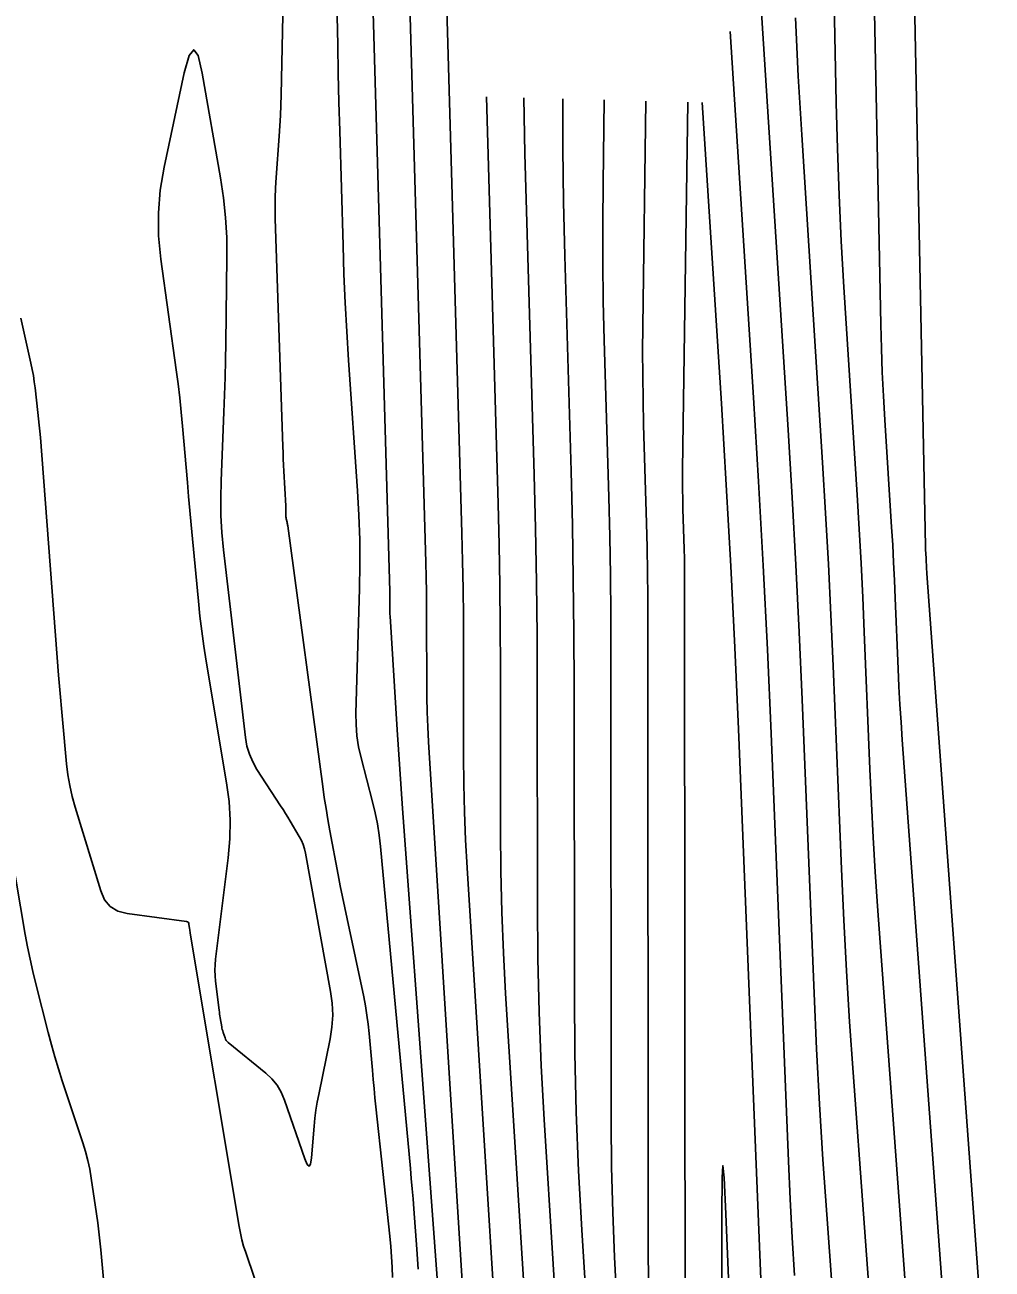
# Model space of a CAD drawing. Extents: x 1768942 to 1774819, y 723037 to 732099.
# Drawn here: x 1770861.8 to 1770908.5, y 724645.8 to 724705.9 of the extents above; entities that cross this region are included whole.
import ezdxf

# ---------------------------------------------------------------- set-up
doc = ezdxf.new("R2010")
doc.units = 0
doc.layers.add('R_Contours', color=7, linetype='Continuous')

msp = doc.modelspace()

# ---------------------------------------------------------------- linework, layer by layer
at = {"layer": 'R_Contours'}
for points in [[(1770908.55, 724636.144), (1770905.392, 724679.4), (1770905.389, 724679.456), (1770905.385, 724679.512), (1770905.382, 724679.568), (1770905.38, 724679.624), (1770905.371, 724679.848), (1770905.368, 724679.904), (1770905.365, 724679.96), (1770905.362, 724680.016), (1770905.359, 724680.072), (1770905.337, 724680.411), (1770905.333, 724680.487), (1770905.329, 724680.562), (1770905.327, 724680.637), (1770905.325, 724680.713), (1770904.355, 724728.766)], [(1770906.807, 724635.686), (1770904.204, 724671.356), (1770904.145, 724672.212), (1770904.093, 724673.069), (1770904.047, 724673.925), (1770904.009, 724674.782), (1770903.868, 724678.211), (1770903.831, 724679.068), (1770903.788, 724679.925), (1770903.741, 724680.782), (1770903.689, 724681.638), (1770903.359, 724686.827), (1770903.292, 724687.977), (1770903.238, 724689.128), (1770903.196, 724690.28), (1770903.167, 724691.432), (1770902.43, 724727.967)], [(1770878.027, 724727.264), (1770879.419, 724678.526), (1770879.421, 724678.426), (1770879.423, 724678.327), (1770879.424, 724678.228), (1770879.424, 724678.128), (1770879.425, 724677.731), (1770879.426, 724677.632), (1770879.428, 724677.533), (1770879.432, 724677.434), (1770879.437, 724677.335), (1770879.781, 724671.833), (1770879.842, 724670.883), (1770879.905, 724669.934), (1770879.971, 724668.984), (1770880.04, 724668.035), (1770882.329, 724637.025)], [(1770900.504, 724727.167), (1770901.009, 724702.151), (1770901.066, 724699.922), (1770901.147, 724697.694), (1770901.252, 724695.468), (1770901.381, 724693.242), (1770902.019, 724683.204), (1770902.12, 724681.547), (1770902.211, 724679.89), (1770902.293, 724678.232), (1770902.366, 724676.574), (1770902.638, 724669.94), (1770902.712, 724668.282), (1770902.8, 724666.625), (1770902.901, 724664.969), (1770903.015, 724663.313), (1770905.065, 724635.229)], [(1770880.01, 724720.375), (1770881.165, 724679.936), (1770881.183, 724679.212), (1770881.196, 724678.488), (1770881.205, 724677.765), (1770881.207, 724677.041), (1770881.209, 724674.145), (1770881.215, 724673.421), (1770881.232, 724672.698), (1770881.261, 724671.975), (1770881.3, 724671.252), (1770883.962, 724628.647)], [(1770881.994, 724713.486), (1770882.912, 724681.346), (1770882.946, 724679.998), (1770882.97, 724678.65), (1770882.985, 724677.301), (1770882.99, 724675.953), (1770882.994, 724670.558), (1770883.005, 724669.21), (1770883.037, 724667.862), (1770883.09, 724666.515), (1770883.164, 724665.169), (1770885.375, 724629.77)], [(1770897.091, 724711.33), (1770898.68, 724686.336), (1770898.878, 724683.078), (1770899.057, 724679.82), (1770899.218, 724676.561), (1770899.361, 724673.3), (1770899.944, 724659.081), (1770900.064, 724656.409), (1770900.206, 724653.738), (1770900.368, 724651.068), (1770900.552, 724648.4), (1770901.581, 724634.313)], [(1770879.558, 724645.361), (1770879.537, 724645.863), (1770879.507, 724646.363), (1770879.468, 724646.863), (1770879.419, 724647.363), (1770878.753, 724653.603), (1770878.706, 724654.047), (1770878.662, 724654.491), (1770878.62, 724654.936), (1770878.581, 724655.381), (1770878.426, 724657.16), (1770878.38, 724657.604), (1770878.321, 724658.046), (1770878.248, 724658.486), (1770878.162, 724658.924), (1770877.356, 724662.696), (1770877.244, 724663.227), (1770877.135, 724663.76), (1770877.03, 724664.292), (1770876.928, 724664.826), (1770876.528, 724666.961), (1770876.431, 724667.496), (1770876.342, 724668.031), (1770876.259, 724668.568), (1770876.183, 724669.105), (1770874.492, 724681.701), (1770874.486, 724681.744), (1770874.478, 724681.788), (1770874.469, 724681.831), (1770874.46, 724681.874), (1770874.418, 724682.046), (1770874.409, 724682.089), (1770874.403, 724682.132), (1770874.399, 724682.176), (1770874.398, 724682.22), (1770874.399, 724682.452), (1770874.399, 724682.505), (1770874.399, 724682.559), (1770874.397, 724682.612), (1770874.395, 724682.665), (1770874.305, 724684.342), (1770874.289, 724684.64), (1770874.276, 724684.937), (1770874.264, 724685.234), (1770874.253, 724685.532), (1770873.886, 724696.538), (1770873.876, 724697.038), (1770873.88, 724697.538), (1770873.897, 724698.038), (1770873.928, 724698.538), (1770874.079, 724700.535), (1770874.114, 724701.035), (1770874.141, 724701.535), (1770874.162, 724702.035), (1770874.176, 724702.536), (1770874.289, 724707.925)], [(1770876.882, 724706.351), (1770876.905, 724704.963), (1770876.934, 724703.576), (1770876.967, 724702.189), (1770877.004, 724700.803), (1770877.162, 724695.256), (1770877.209, 724693.869), (1770877.269, 724692.483), (1770877.344, 724691.098), (1770877.432, 724689.714), (1770877.866, 724683.397), (1770877.933, 724682.213), (1770877.971, 724681.029), (1770877.981, 724679.844), (1770877.961, 724678.658), (1770877.788, 724672.641), (1770877.791, 724672.094), (1770877.834, 724671.552), (1770877.915, 724671.015), (1770878.036, 724670.481), (1770878.595, 724668.358), (1770878.724, 724667.825), (1770878.83, 724667.288), (1770878.915, 724666.747), (1770878.976, 724666.202), (1770880.422, 724650.622), (1770880.466, 724650.136), (1770880.507, 724649.65), (1770880.547, 724649.163), (1770880.584, 724648.676), (1770880.728, 724646.729), (1770880.761, 724646.242), (1770880.79, 724645.755)], [(1770899.045, 724706.26), (1770899.179, 724703.436), (1770899.343, 724700.613), (1770900.35, 724684.77), (1770900.499, 724682.313), (1770900.634, 724679.855), (1770900.756, 724677.396), (1770900.864, 724674.937), (1770901.267, 724665.099), (1770901.377, 724662.64), (1770901.508, 724660.182), (1770901.657, 724657.725), (1770901.827, 724655.269), (1770903.323, 724634.771)], [(1770895.885, 724705.61), (1770897.01, 724687.902), (1770897.257, 724683.844), (1770897.48, 724679.785), (1770897.681, 724675.725), (1770897.859, 724671.663), (1770898.706, 724650.989), (1770898.789, 724649.14), (1770898.887, 724647.293), (1770899, 724645.446)], [(1770884.096, 724702.445), (1770884.658, 724682.757), (1770884.708, 724680.784), (1770884.744, 724678.811), (1770884.765, 724676.838), (1770884.773, 724674.865), (1770884.778, 724666.972), (1770884.795, 724664.999), (1770884.842, 724663.027), (1770884.919, 724661.056), (1770885.027, 724659.086), (1770886.788, 724630.893)], [(1770888.201, 724632.017), (1770886.89, 724653.003), (1770886.748, 724655.597), (1770886.646, 724658.192), (1770886.584, 724660.788), (1770886.563, 724663.385), (1770886.556, 724673.777), (1770886.546, 724676.375), (1770886.517, 724678.973), (1770886.47, 724681.57), (1770886.405, 724684.167), (1770885.961, 724699.707), (1770885.899, 724702.396)], [(1770889.614, 724633.14), (1770888.706, 724647.668), (1770888.551, 724650.511), (1770888.439, 724653.356), (1770888.371, 724656.203), (1770888.348, 724659.05), (1770888.339, 724673.925), (1770888.328, 724676.53), (1770888.299, 724679.134), (1770888.252, 724681.739), (1770888.187, 724684.343), (1770887.889, 724694.759), (1770887.829, 724697.363), (1770887.796, 724699.967), (1770887.791, 724702.345)], [(1770890.408, 724644.171), (1770890.289, 724646.345), (1770890.204, 724648.52), (1770890.152, 724650.695), (1770890.134, 724652.872), (1770890.12, 724675.502), (1770890.112, 724677.399), (1770890.091, 724679.296), (1770890.057, 724681.193), (1770890.01, 724683.089), (1770889.793, 724690.674), (1770889.749, 724692.57), (1770889.725, 724694.467), (1770889.721, 724696.363), (1770889.737, 724698.26), (1770889.793, 724702.291)], [(1770891.932, 724645.188), (1770891.92, 724646.694), (1770891.902, 724677.08), (1770891.897, 724678.269), (1770891.884, 724679.458), (1770891.862, 724680.646), (1770891.832, 724681.835), (1770891.696, 724686.589), (1770891.669, 724687.778), (1770891.654, 724688.966), (1770891.651, 724690.155), (1770891.661, 724691.344), (1770891.812, 724702.237)], [(1770893.706, 724640.516), (1770893.683, 724678.658), (1770893.681, 724679.138), (1770893.676, 724679.619), (1770893.667, 724680.1), (1770893.655, 724680.581), (1770893.6, 724682.504), (1770893.589, 724682.985), (1770893.583, 724683.466), (1770893.582, 724683.946), (1770893.586, 724684.427), (1770893.832, 724702.182)], [(1770894.534, 724702.163), (1770895.458, 724687.623), (1770895.697, 724683.687), (1770895.914, 724679.75), (1770896.108, 724675.812), (1770896.281, 724671.873), (1770897.468, 724642.897)], [(1770872.881, 724645.321), (1770872.457, 724646.558), (1770872.358, 724646.869), (1770872.271, 724647.183), (1770872.198, 724647.5), (1770872.138, 724647.821), (1770869.774, 724662.006), (1770869.765, 724662.061), (1770869.757, 724662.116), (1770869.749, 724662.171), (1770869.742, 724662.226), (1770869.715, 724662.446), (1770869.703, 724662.496), (1770869.678, 724662.533), (1770869.641, 724662.558), (1770869.592, 724662.572), (1770866.727, 724662.956), (1770866.275, 724663.074), (1770865.911, 724663.295), (1770865.634, 724663.619), (1770865.444, 724664.046), (1770864.209, 724668.102), (1770864.066, 724668.619), (1770863.949, 724669.141), (1770863.859, 724669.668), (1770863.795, 724670.2), (1770863.594, 724672.34), (1770863.545, 724672.875), (1770863.498, 724673.411), (1770863.453, 724673.946), (1770863.411, 724674.482), (1770862.527, 724685.973), (1770862.502, 724686.273), (1770862.475, 724686.574), (1770862.445, 724686.874), (1770862.412, 724687.173), (1770862.274, 724688.372), (1770862.235, 724688.671), (1770862.189, 724688.968), (1770862.135, 724689.265), (1770862.073, 724689.56), (1770861.587, 724691.737)], [(1770861.107, 724666.057), (1770861.801, 724661.944), (1770861.909, 724661.344), (1770862.029, 724660.747), (1770862.161, 724660.153), (1770862.305, 724659.56), (1770862.906, 724657.197), (1770863.061, 724656.608), (1770863.227, 724656.022), (1770863.404, 724655.439), (1770863.59, 724654.859), (1770864.586, 724651.861), (1770864.714, 724651.443), (1770864.824, 724651.021), (1770864.915, 724650.594), (1770864.988, 724650.163), (1770865.24, 724648.428), (1770865.3, 724647.995), (1770865.354, 724647.56), (1770865.403, 724647.125), (1770865.447, 724646.689), (1770865.925, 724641.545)], [(1770895.492, 724634.338), (1770895.483, 724648.425), (1770895.494, 724650.18), (1770895.529, 724650.766), (1770895.589, 724650.182), (1770895.672, 724648.429), (1770896.23, 724634.805)]]:
    msp.add_lwpolyline(points, dxfattribs=at)
msp.add_lwpolyline([(1770871.345, 724657.277), (1770871.326, 724657.345), (1770871.31, 724657.414), (1770871.297, 724657.484), (1770871.226, 724657.907), (1770871.211, 724658.002), (1770871.197, 724658.096), (1770871.184, 724658.19), (1770871.172, 724658.285), (1770871.002, 724659.685), (1770870.978, 724659.95), (1770870.97, 724660.215), (1770870.978, 724660.479), (1770871.003, 724660.744), (1770871.612, 724665.656), (1770871.691, 724666.562), (1770871.705, 724667.467), (1770871.653, 724668.37), (1770871.535, 724669.272), (1770870.55, 724675.159), (1770870.436, 724675.882), (1770870.334, 724676.607), (1770870.246, 724677.333), (1770870.17, 724678.062), (1770869.884, 724681.076), (1770869.82, 724681.756), (1770869.758, 724682.437), (1770869.697, 724683.118), (1770869.638, 724683.799), (1770869.404, 724686.523), (1770869.342, 724687.204), (1770869.27, 724687.883), (1770869.189, 724688.562), (1770869.099, 724689.24), (1770868.354, 724694.598), (1770868.247, 724695.715), (1770868.238, 724696.829), (1770868.326, 724697.939), (1770868.513, 724699.045), (1770869.482, 724703.599), (1770869.716, 724704.443), (1770869.941, 724704.722), (1770870.155, 724704.435), (1770870.359, 724703.583), (1770871.245, 724698.52), (1770871.389, 724697.565), (1770871.488, 724696.606), (1770871.542, 724695.644), (1770871.55, 724694.678), (1770871.491, 724690.539), (1770871.476, 724689.705), (1770871.456, 724688.872), (1770871.431, 724688.038), (1770871.4, 724687.205), (1770871.264, 724683.872), (1770871.247, 724683.039), (1770871.262, 724682.207), (1770871.309, 724681.377), (1770871.389, 724680.548), (1770872.445, 724671.466), (1770872.516, 724671.055), (1770872.633, 724670.661), (1770872.795, 724670.283), (1770873.002, 724669.922), (1770874.143, 724668.168), (1770874.262, 724667.984), (1770874.378, 724667.799), (1770874.492, 724667.613), (1770874.604, 724667.426), (1770875.049, 724666.674), (1770875.151, 724666.483), (1770875.235, 724666.285), (1770875.301, 724666.08), (1770875.349, 724665.869), (1770876.564, 724659.192), (1770876.641, 724658.617), (1770876.663, 724658.041), (1770876.629, 724657.467), (1770876.539, 724656.893), (1770875.988, 724654.21), (1770875.916, 724653.83), (1770875.855, 724653.448), (1770875.804, 724653.064), (1770875.766, 724652.679), (1770875.632, 724651.135), (1770875.587, 724650.843), (1770875.519, 724650.739), (1770875.428, 724650.824), (1770875.313, 724651.096), (1770874.336, 724653.938), (1770874.179, 724654.313), (1770873.975, 724654.655), (1770873.724, 724654.964), (1770873.427, 724655.241), (1770871.614, 724656.717), (1770871.563, 724656.764), (1770871.52, 724656.818), (1770871.485, 724656.876), (1770871.458, 724656.941), (1770871.366, 724657.209)], close=True, dxfattribs=at)

doc.saveas('drawing.dxf')
